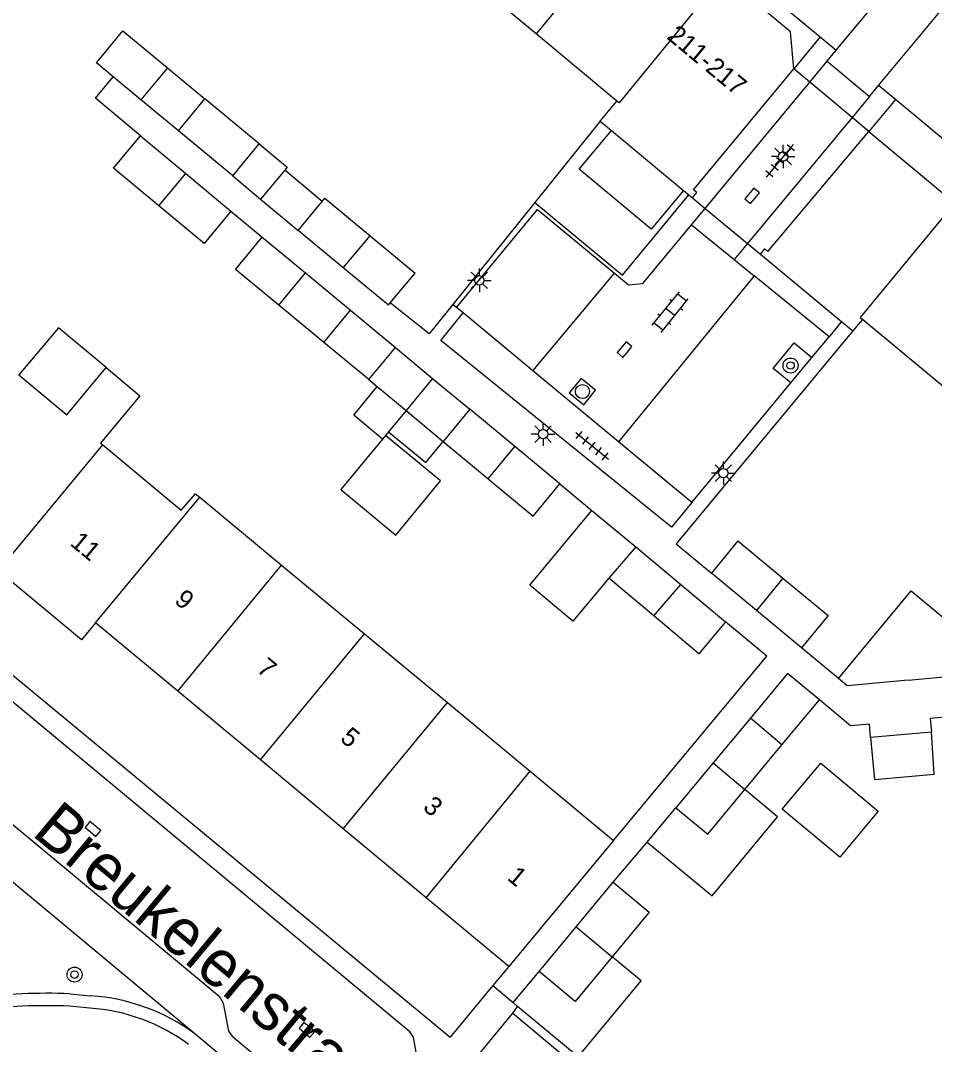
# Model space of a CAD drawing. Extents: x 128000 to 131008, y 398996 to 402500.
# Drawn here: x 129504.5 to 129553.3, y 399154.1 to 399208.7 of the extents above; entities that cross this region are included whole.
import ezdxf

# ---------------------------------------------------------------- set-up
doc = ezdxf.new("R2010")
doc.units = 0
for name, color, linetype in [('gg-afsc-erfafscheiding', 7, 'Continuous'), ('gg-afsc-hekwerk', 7, 'Continuous'), ('gg-anno-huisnummerreeks BGT', 7, 'Continuous'), ('gg-anno-openbare ruimte label', 7, 'Continuous'), ('gg-bbg-bijgebouw', 7, 'Continuous'), ('gg-bbg-gedigitaliseerde bebouwing', 7, 'Continuous'), ('gg-bbg-gedigitaliseerde bijgebouw', 7, 'Continuous'), ('gg-bbg-hoofdgebouw', 7, 'Continuous'), ('gg-bbg-luifel en loopbrug', 7, 'Continuous'), ('gg-bbg-onder overbouw', 7, 'Continuous'), ('gg-bbg-pand overbouw', 7, 'Continuous'), ('gg-bbg-tussenscheiding', 7, 'Continuous'), ('gg-knt-verharding', 7, 'Continuous'), ('gg-knt-verharding nz', 7, 'Continuous'), ('gt-grn-weggrens', 7, 'Continuous'), ('gt-symb-boom', 7, 'Continuous'), ('gt-symb-klinker verharding', 7, 'Continuous'), ('gt-symb-kolk', 7, 'Continuous'), ('gt-symb-lichtmast', 7, 'Continuous'), ('gt-symb-rioolschacht', 7, 'Continuous'), ('gt-symb-tegel verharding', 7, 'Continuous')]:
    doc.layers.add(name, color=color, linetype=linetype)

# ---------------------------------------------------------------- blocks, each defined once
blk = doc.blocks.new('gt0-BOOM')
at = {"layer": 'gt-symb-boom'}
for radius in [0.4, 0.2]:
    blk.add_circle((0, 0), radius, dxfattribs=at)
blk = doc.blocks.new('gt0-KL1')
at = {"layer": 'gt-symb-klinker verharding'}
for p, q in [((-1.15, 0.3), (1.15, 0.3)), ((-1, -0.3), (-1, 0.3)), ((-0.5, 0.3), (-0.5, 0.45)), ((0, -0.3), (0, 0.3)), ((0.5, 0.3), (0.5, 0.45)), ((1, -0.3), (1, 0.3)), ((-1.15, -0.3), (1.15, -0.3)), ((-0.5, -0.45), (-0.5, -0.3)), ((0.5, -0.45), (0.5, -0.3))]:
    blk.add_line(p, q, dxfattribs=at)
blk = doc.blocks.new('gt0-LMAST')
at = {"layer": 'gt-symb-lichtmast'}
for p, q in [((-0.005, 0.246), (-0.005, 0.621)), ((-0.182, 0.173), (-0.447, 0.438)), ((0.172, 0.173), (0.437, 0.438)), ((-0.255, -0.004), (-0.63, -0.004)), ((-0.182, -0.181), (-0.447, -0.446)), ((-0.005, -0.254), (-0.005, -0.629)), ((0.437, -0.446), (0.172, -0.181)), ((0.245, -0.004), (0.62, -0.004))]:
    blk.add_line(p, q, dxfattribs=at)
blk.add_circle((-0.005, -0.004), 0.25, dxfattribs=at)
blk = doc.blocks.new('gt0-TEG1')
at = {"layer": 'gt-symb-tegel verharding'}
for p, q in [((-1.125, 0), (1.125, 0)), ((-0.9, -0.25), (-0.9, 0.25)), ((-0.45, -0.25), (-0.45, 0.25)), ((0, -0.25), (0, 0.25)), ((0.45, -0.25), (0.45, 0.25)), ((0.9, -0.25), (0.9, 0.25))]:
    blk.add_line(p, q, dxfattribs=at)
blk = doc.blocks.new('gt0-RS')
at = {"layer": 'gt-symb-rioolschacht'}
blk.add_lwpolyline([(-0.5, -0.5), (0.5, -0.5), (0.5, 0.5), (-0.5, 0.5)], close=True, dxfattribs=at)
blk.add_circle((0, 0), 0.375, dxfattribs=at)
blk = doc.blocks.new('gt0-KOLK')
at = {"layer": 'gt-symb-kolk'}
blk.add_lwpolyline([(0, 0), (0.375, 0), (0.375, 0.4), (-0.375, 0.4), (-0.375, 0), (0, 0)], dxfattribs=at)

msp = doc.modelspace()

# ---------------------------------------------------------------- linework, layer by layer
at = {"layer": 'gg-afsc-erfafscheiding'}
for p, q in [((129531.946, 399198.988), (129527.575, 399193.552)), ((129515.73, 399198.52), (129517.397, 399197.142)), ((129533.28, 399183.98), (129534.994, 399182.558)), ((129548.143, 399173.608), (129546.17, 399175.25)), ((129536.126, 399162.745), (129537.935, 399164.889))]:
    msp.add_line(p, q, dxfattribs=at)
for points in [[(129510.91, 399202.54), (129508.503, 399204.548), (129509.454, 399205.689)], [(129531.946, 399198.988), (129536.623, 399195.119), (129540.166, 399199.393)], [(129527.575, 399193.552), (129526.307, 399191.976), (129524.231, 399193.64)], [(129548.91, 399192.14), (129539.493, 399180.786), (129541.37, 399179.23)], [(129536.15, 399164.97), (129544.324, 399174.797), (129542.12, 399176.63)], [(129549.86, 399170.47), (129549.797, 399171.179), (129548.782, 399171.089), (129547.125, 399172.467)], [(129563.31, 399166.04), (129561.239, 399167.764), (129561.856, 399168.506), (129557.774, 399171.903), (129553.033, 399171.468), (129553.1, 399170.74)]]:
    msp.add_lwpolyline(points, dxfattribs=at)
at = {"layer": 'gg-afsc-hekwerk'}
for p, q in [((129513.809, 399154.663), (129488.065, 399176.057)), ((129516.423, 399152.49), (129513.809, 399154.663))]:
    msp.add_line(p, q, dxfattribs=at)
at = {"layer": 'gg-bbg-bijgebouw'}
for p, q in [((129524.231, 399193.64), (129525.56, 399195.22)), ((129524.13, 399193.52), (129524.231, 399193.64)), ((129523.09, 399189.54), (129524.51, 399191.25)), ((129528.47, 399187.96), (129527.06, 399186.24)), ((129530.875, 399185.97), (129528.47, 399187.96)), ((129527.06, 399186.24), (129529.46, 399184.255)), ((129533.28, 399183.98), (129530.875, 399185.97)), ((129537.33, 399180.62), (129535.9, 399178.96)), ((129542.78, 399180.95), (129541.37, 399179.23)), ((129534.147, 399160.366), (129536.126, 399162.745)), ((129532.167, 399157.986), (129534.147, 399160.366))]:
    msp.add_line(p, q, dxfattribs=at)
for points in [[(129529.46, 399184.255), (129531.86, 399182.27), (129533.28, 399183.98)], [(129536.126, 399162.745), (129538.048, 399161.146), (129536.069, 399158.767)], [(129536.069, 399158.767), (129534.089, 399156.387), (129532.167, 399157.986)]]:
    msp.add_lwpolyline(points, dxfattribs=at)
at = {"layer": 'gg-bbg-gedigitaliseerde bebouwing'}
for p, q in [((129532.008, 399207.975), (129527.63, 399211.624)), ((129536.314, 399204.386), (129532.008, 399207.975)), ((129535.43, 399203.32), (129536.314, 399204.386)), ((129549.42, 399192.75), (129548.91, 399192.14)), ((129553.725, 399189.168), (129549.42, 399192.75)), ((129514.065, 399183.282), (129518.436, 399179.657)), ((129518.436, 399179.657), (129522.857, 399175.992)), ((129522.857, 399175.992), (129527.278, 399172.326)), ((129527.278, 399172.326), (129531.699, 399168.661)), ((129531.699, 399168.661), (129536.15, 399164.97)), ((129536.15, 399164.97), (129530.56, 399158.25))]:
    msp.add_line(p, q, dxfattribs=at)
for points in [[(129504.424, 399189.792), (129506.98, 399187.66), (129509.07, 399190.19)], [(129509.07, 399190.19), (129510.88, 399188.68), (129508.78, 399186.16), (129508.898, 399186.062)], [(129508.898, 399186.062), (129513.08, 399182.58), (129513.85, 399183.46), (129514.065, 399183.282)]]:
    msp.add_lwpolyline(points, dxfattribs=at)
at = {"layer": 'gg-bbg-gedigitaliseerde bijgebouw'}
for p, q in [((129510.933, 399204.462), (129509.454, 399205.689)), ((129512.348, 399206.168), (129514.346, 399204.51)), ((129512.933, 399202.803), (129510.933, 399204.462)), ((129517.24, 399202.11), (129514.346, 399204.51)), ((129510.91, 399202.54), (129513.32, 399200.53)), ((129515.83, 399200.4), (129512.933, 399202.803)), ((129515.83, 399200.4), (129517.24, 399202.11)), ((129513.32, 399200.53), (129515.73, 399198.52)), ((129519.32, 399197.5), (129520.599, 399199.041)), ((129521.726, 399195.509), (129519.32, 399197.5)), ((129523.157, 399197.209), (129525.56, 399195.22)), ((129524.13, 399193.52), (129521.726, 399195.509)), ((129518.29, 399193.51), (129519.71, 399195.23)), ((129519.71, 399195.23), (129522.11, 399193.24)), ((129520.69, 399191.525), (129518.29, 399193.51)), ((129522.11, 399193.24), (129524.51, 399191.25)), ((129523.09, 399189.54), (129520.69, 399191.525)), ((129537.33, 399180.62), (129539.725, 399178.625)), ((129542.78, 399180.95), (129545.181, 399178.958)), ((129538.295, 399176.945), (129535.9, 399178.96)), ((129543.772, 399177.239), (129541.37, 399179.23)), ((129539.725, 399178.625), (129542.12, 399176.63)), ((129546.17, 399175.25), (129543.772, 399177.239)), ((129551.87, 399173.52), (129554.975, 399173.805)), ((129543.45, 399171.5), (129541.46, 399169.105)), ((129545.13, 399170.07), (129543.45, 399171.5)), ((129553.1, 399170.74), (129549.86, 399170.47)), ((129543.15, 399167.685), (129545.13, 399170.07)), ((129541.46, 399169.105), (129539.47, 399166.71))]:
    msp.add_line(p, q, dxfattribs=at)
for points in [[(129509.454, 399205.689), (129508.56, 399206.43), (129509.97, 399208.14), (129512.348, 399206.168)], [(129511.885, 399198.81), (129509.47, 399200.82), (129510.91, 399202.54)], [(129520.599, 399199.041), (129520.74, 399199.21), (129523.157, 399197.209)], [(129515.73, 399198.52), (129514.3, 399196.8), (129511.885, 399198.81)], [(129545.181, 399178.958), (129547.59, 399176.96), (129546.17, 399175.25)], [(129548.143, 399173.608), (129552.03, 399178.281), (129554.76, 399176.01)], [(129542.12, 399176.63), (129540.69, 399174.93), (129538.295, 399176.945)], [(129551.87, 399173.52), (129548.609, 399173.221), (129548.143, 399173.608)], [(129549.86, 399170.47), (129550.06, 399168.23), (129553.25, 399168.5), (129553.1, 399170.74)], [(129539.47, 399166.71), (129541.17, 399165.3), (129543.15, 399167.685)]]:
    msp.add_lwpolyline(points, dxfattribs=at)
at = {"layer": 'gg-bbg-hoofdgebouw'}
for p, q in [((129535.43, 399203.32), (129536.034, 399202.819)), ((129536.034, 399202.819), (129539.883, 399199.628)), ((129549.77, 399202.78), (129554.23, 399199.06)), ((129539.883, 399199.628), (129540.166, 399199.393)), ((129540.166, 399199.393), (129540.35, 399199.24)), ((129543.98, 399196.23), (129548.308, 399192.64)), ((129548.308, 399192.64), (129548.91, 399192.14)), ((129512.895, 399172.934), (129508.51, 399176.58)), ((129517.312, 399169.263), (129512.895, 399172.934)), ((129521.728, 399165.592), (129517.312, 399169.263)), ((129526.144, 399161.921), (129521.728, 399165.592)), ((129530.56, 399158.25), (129526.144, 399161.921))]:
    msp.add_line(p, q, dxfattribs=at)
for points in [[(129545.76, 399206.12), (129545.58, 399208.09), (129541.984, 399211.08)], [(129508.51, 399176.58), (129507.76, 399175.66), (129503.315, 399179.347)]]:
    msp.add_lwpolyline(points, dxfattribs=at)
at = {"layer": 'gg-bbg-luifel en loopbrug'}
for p, q in [((129517.24, 399202.11), (129518.735, 399200.865)), ((129518.735, 399200.865), (129518.602, 399200.705)), ((129515.83, 399200.4), (129517.317, 399199.164)), ((129518.602, 399200.705), (129517.317, 399199.164)), ((129520.599, 399199.041), (129518.602, 399200.705)), ((129517.317, 399199.164), (129519.32, 399197.5)), ((129517.397, 399197.142), (129519.71, 399195.23)), ((129524.51, 399191.25), (129526.49, 399189.605)), ((129523.09, 399189.54), (129523.537, 399189.168)), ((129526.49, 399189.605), (129525.075, 399187.89)), ((129526.49, 399189.605), (129528.47, 399187.96)), ((129523.537, 399189.168), (129525.075, 399187.89)), ((129525.075, 399187.89), (129524.143, 399186.76)), ((129525.075, 399187.89), (129527.06, 399186.24)), ((129523.984, 399186.567), (129523.825, 399186.375)), ((129524.143, 399186.76), (129523.984, 399186.567)), ((129526.915, 399184.149), (129523.984, 399186.567)), ((129534.994, 399182.558), (129537.33, 399180.62)), ((129545.13, 399170.07), (129547.125, 399172.467)), ((129537.935, 399164.889), (129539.47, 399166.71)), ((129530.785, 399156.325), (129532.167, 399157.986)), ((129531.027, 399156.125), (129530.785, 399156.325)), ((129534.261, 399153.443), (129531.027, 399156.125))]:
    msp.add_line(p, q, dxfattribs=at)
for points in [[(129539.883, 399199.628), (129538.159, 399197.558), (129534.317, 399200.759), (129536.034, 399202.819)], [(129518.29, 399193.51), (129515.976, 399195.419), (129517.397, 399197.142)], [(129509.07, 399190.19), (129506.526, 399192.312), (129504.424, 399189.792)], [(129523.825, 399186.375), (129522.282, 399187.647), (129523.537, 399189.168)], [(129524.143, 399186.76), (129526.134, 399185.118), (129527.06, 399186.24)], [(129523.825, 399186.375), (129521.597, 399183.675), (129524.528, 399181.256), (129526.915, 399184.149)], [(129535.9, 399178.96), (129533.978, 399176.656), (129531.675, 399178.578), (129534.994, 399182.558)], [(129547.125, 399172.467), (129545.428, 399173.878), (129543.45, 399171.5)], [(129545.148, 399166.637), (129547.195, 399169.096), (129550.269, 399166.538), (129548.222, 399164.078), (129545.148, 399166.637)], [(129537.935, 399164.889), (129541.399, 399162.017), (129544.897, 399166.236), (129543.15, 399167.685)], [(129534.261, 399153.443), (129537.614, 399157.486), (129536.069, 399158.767)]]:
    msp.add_lwpolyline(points, dxfattribs=at)
at = {"layer": 'gg-bbg-onder overbouw'}
for points in [[(129540.35, 399199.24), (129540.58, 399199.52), (129540.41, 399199.66), (129545.76, 399206.12)], [(129543.98, 399196.23), (129544.21, 399196.51), (129544.37, 399196.37), (129549.77, 399202.78)]]:
    msp.add_lwpolyline(points, dxfattribs=at)
at = {"layer": 'gg-bbg-pand overbouw'}
for p, q in [((129546.617, 399205.406), (129545.76, 399206.12)), ((129548.876, 399203.525), (129546.617, 399205.406)), ((129549.77, 399202.78), (129548.876, 399203.525)), ((129540.35, 399199.24), (129541.035, 399198.672)), ((129541.035, 399198.672), (129543.298, 399196.795)), ((129543.298, 399196.795), (129543.98, 399196.23))]:
    msp.add_line(p, q, dxfattribs=at)
at = {"layer": 'gg-bbg-tussenscheiding'}
for p, q in [((129537.597, 399214.727), (129532.008, 399207.975)), ((129512.348, 399206.168), (129510.933, 399204.462)), ((129512.933, 399202.803), (129514.346, 399204.51)), ((129511.885, 399198.81), (129513.32, 399200.53)), ((129521.726, 399195.509), (129523.157, 399197.209)), ((129520.69, 399191.525), (129522.11, 399193.24)), ((129503.315, 399179.347), (129508.898, 399186.062)), ((129529.46, 399184.255), (129530.875, 399185.97)), ((129508.51, 399176.58), (129514.065, 399183.282)), ((129512.895, 399172.934), (129518.436, 399179.657)), ((129545.181, 399178.958), (129543.772, 399177.239)), ((129538.295, 399176.945), (129539.725, 399178.625)), ((129517.312, 399169.263), (129522.857, 399175.992)), ((129521.728, 399165.592), (129527.278, 399172.326)), ((129541.46, 399169.105), (129543.15, 399167.685)), ((129526.144, 399161.921), (129531.699, 399168.661)), ((129534.147, 399160.366), (129536.069, 399158.767))]:
    msp.add_line(p, q, dxfattribs=at)
for points in [[(129541.984, 399211.08), (129536.445, 399204.304), (129536.314, 399204.386)], [(129554.23, 399199.06), (129554.345, 399198.964), (129549.305, 399192.846), (129549.42, 399192.75)]]:
    msp.add_lwpolyline(points, dxfattribs=at)
at = {"layer": 'gg-knt-verharding'}
for p, q in [((129544.24, 399210.244), (129547.16, 399207.82)), ((129547.16, 399207.82), (129545.76, 399206.12)), ((129546.617, 399205.406), (129547.54, 399206.52)), ((129547.54, 399206.52), (129549.8, 399204.64)), ((129541.035, 399198.672), (129546.617, 399205.406)), ((129549.8, 399204.64), (129548.876, 399203.525)), ((129551.18, 399204.47), (129549.77, 399202.78)), ((129552.441, 399203.42), (129551.18, 399204.47)), ((129548.876, 399203.525), (129543.298, 399196.795)), ((129535.43, 399203.32), (129531.946, 399198.988)), ((129576.62, 399183.29), (129552.441, 399203.42)), ((129540.307, 399197.793), (129541.035, 399198.672)), ((129540.307, 399197.793), (129542.588, 399195.938)), ((129543.298, 399196.795), (129542.588, 399195.938)), ((129542.588, 399195.938), (129543.649, 399195.075)), ((129547.64, 399191.83), (129543.649, 399195.075)), ((129528.123, 399193.097), (129527.77, 399193.39)), ((129531.839, 399190.018), (129528.123, 399193.097)), ((129546.727, 399190.727), (129547.64, 399191.83)), ((129545.597, 399189.363), (129546.727, 399190.727)), ((129536.409, 399186.231), (129531.839, 399190.018)), ((129540.32, 399182.99), (129545.597, 399189.363)), ((129540.32, 399182.99), (129536.409, 399186.231)), ((129492.415, 399183.448), (129527.42, 399154.48)), ((129530.56, 399158.25), (129529.711, 399157.231)), ((129529.711, 399157.231), (129527.42, 399154.48)), ((129507.139, 399156.803), (129508.249, 399156.692)), ((129508.205, 399156.033), (129507.117, 399156.143)), ((129530.776, 399155.762), (129531.027, 399156.125)), ((129527.519, 399151.843), (129530.776, 399155.762)), ((129530.776, 399155.762), (129542.826, 399145.733))]:
    msp.add_line(p, q, dxfattribs=at)
for points in [[(129527.77, 399193.39), (129532.09, 399198.61), (129536.187, 399195.221)], [(129536.187, 399195.221), (129536.95, 399194.59), (129537.71, 399194.66), (129540.307, 399197.793)], [(129540.32, 399182.99), (129539.241, 399181.684), (129526.926, 399191.625), (129528.123, 399193.097)], [(129545.597, 399189.363), (129544.656, 399190.143), (129545.785, 399191.507), (129546.727, 399190.727)], [(129526.936, 399151.783), (129525.95, 399152.63), (129525.74, 399152.97), (129525.48, 399154.48), (129525.28, 399154.77), (129492.08, 399182.32)], [(129488.879, 399178.45), (129515.11, 399156.67), (129515.32, 399156.29), (129515.61, 399154.8), (129515.79, 399154.53), (129544.7, 399130.454)]]:
    msp.add_lwpolyline(points, dxfattribs=at)
for centre, radius, start, end in [((129505.988, 399121.799), 35.023, 88.1159, 96.4536), ((129507.527, 399146.08), 10.637, 53.7977, 86.1055), ((129505.975, 399122.101), 34.061, 88.0783, 96.4882), ((129507.534, 399146.103), 9.953, 53.3899, 86.1362)]:
    msp.add_arc(centre, radius, start, end, dxfattribs=at)
at = {"layer": 'gg-knt-verharding nz'}
for p, q in [((129531.839, 399190.018), (129536.187, 399195.221)), ((129543.649, 399195.075), (129536.409, 399186.231))]:
    msp.add_line(p, q, dxfattribs=at)
at = {"layer": 'gt-grn-weggrens'}
for p, q in [((129548.024, 399207.102), (129552.678, 399212.697)), ((129550.281, 399205.218), (129554.861, 399210.723)), ((129547.16, 399207.82), (129548.024, 399207.102)), ((129547.54, 399206.52), (129548.024, 399207.102)), ((129549.8, 399204.64), (129550.281, 399205.218)), ((129551.18, 399204.47), (129550.281, 399205.218)), ((129527.77, 399193.39), (129527.575, 399193.552)), ((129548.308, 399192.64), (129547.64, 399191.83)), ((129529.711, 399157.231), (129530.785, 399156.325))]:
    msp.add_line(p, q, dxfattribs=at)

# ---------------------------------------------------------------- block references
at = {"layer": 'gt-symb-boom'}
for p in [(129545.587, 399190.294), (129507.387, 399157.819)]:
    msp.add_blockref('gt0-BOOM', p, dxfattribs=at)
at = {"layer": 'gt-symb-klinker verharding', "rotation": 50.72268850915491}
msp.add_blockref('gt0-KL1', (129539.172, 399193.143), dxfattribs=at)
at = {"layer": 'gt-symb-kolk'}
for p, rotation in [((129543.692, 399199.214), 50.35582504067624), ((129536.887, 399191.014), 50.35582504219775), ((129508.241, 399165.43), -39.805571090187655), ((129519.657, 399154.717), -39.80557109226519)]:
    msp.add_blockref('gt0-KOLK', p, dxfattribs=dict(at, rotation=rotation))
at = {"layer": 'gt-symb-lichtmast'}
for p in [(129545.198, 399201.437), (129528.989, 399194.839), (129532.387, 399186.639), (129542.007, 399184.56)]:
    msp.add_blockref('gt0-LMAST', p, dxfattribs=at)
at = {"layer": 'gt-symb-rioolschacht', "rotation": 50.72268850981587}
msp.add_blockref('gt0-RS', (129534.485, 399188.906), dxfattribs=at)
at = {"layer": 'gt-symb-tegel verharding'}
for p, rotation in [((129545.03, 399201.205), 50.355825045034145), ((129535.004, 399186.015), -39.563508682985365)]:
    msp.add_blockref('gt0-TEG1', p, dxfattribs=dict(at, rotation=rotation))

# ---------------------------------------------------------------- texts
at = {"layer": 'gg-anno-huisnummerreeks BGT'}
for s, rotation, p in [('211-217', 320.3, (129538.933, 399207.762)), ('11', 320.4, (129507.097, 399180.755)), ('9', 320.3, (129512.658, 399177.681)), ('7', 320.3, (129517.056, 399174.026)), ('5', 320.3, (129521.503, 399170.329)), ('3', 320.3, (129525.919, 399166.658)), ('1', 320.3, (129530.417, 399162.919))]:
    msp.add_text(s, height=1, rotation=rotation, dxfattribs=at).set_placement(p)
at = {"layer": 'gg-anno-openbare ruimte label'}
msp.add_text('Breukelenstraat', height=2.5, rotation=320.1, dxfattribs=at).set_placement((129505.049, 399165.293))

doc.saveas('drawing.dxf')
